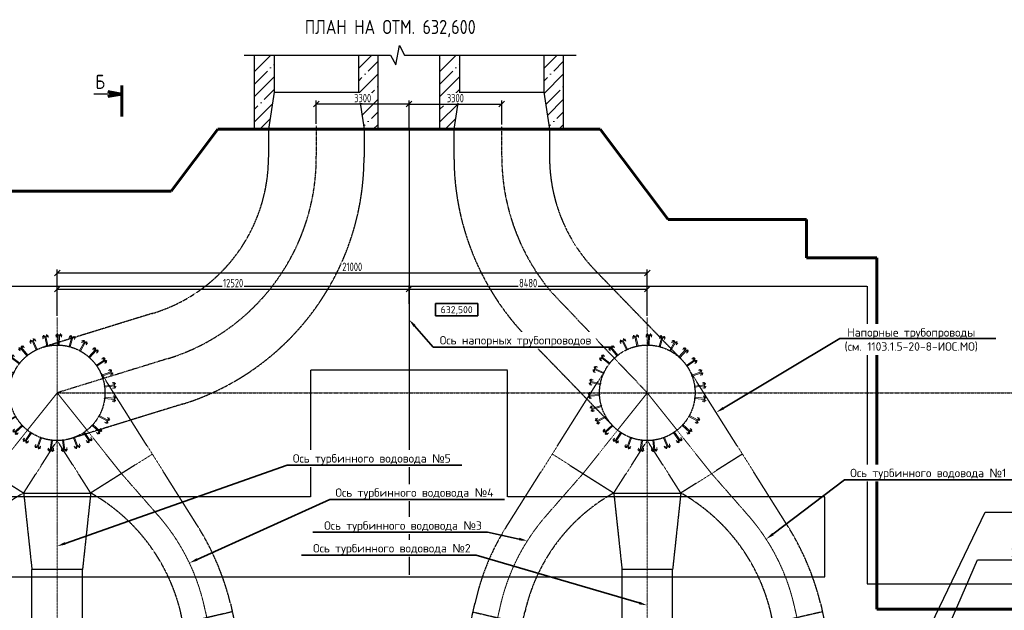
# Model space of a CAD drawing. Header units: millimetres. Extents: x 42975 to 708721, y 118172 to 172014.
# Tile 314 of 316: x 322940 to 357980, y 150997 to 172014. Entities that reach past the tile are written whole.
import ezdxf
from ezdxf import colors
from ezdxf.entities.mleader import LeaderData, LeaderLine
from ezdxf.enums import TextEntityAlignment as Align
from ezdxf.math import Vec2, Vec3

# ---------------------------------------------------------------- set-up
doc = ezdxf.new("R2010")
doc.units = ezdxf.units.MM
doc.set_wipeout_variables(frame=1)
doc.linetypes.add('ГТО-1 Пунктир', pattern=[7, 5, -2])
doc.linetypes.add('осевая', pattern=[50.8, 31.75, -6.35, 6.35, -6.35])
doc.layers.get('Defpoints').update_dxf_attribs({"color": 8})
for name, color, linetype, lineweight in [('0.80', 1, 'Continuous', 80), ('АСО БЕТОН', 3, 'Continuous', 60), ('ГТО-2_Бетон_025', 7, 'Continuous', 25), ('ГТО-2_Бетон_060', 3, 'Continuous', 60), ('ГТО-2_Выноски_035', 2, 'Continuous', 35), ('ГТО-2_Оси_025', 6, 'осевая', 25), ('ГТО-2_Пунктир', 151, 'ГТО-1 Пунктир', 25), ('ГТО-2_Пунктир_025', 151, 'ГТО-1 Пунктир', 25), ('ГТО-2_Размеры_035', 2, 'Continuous', 35), ('ОГОС_Пунктир_025', 151, 'ГТО-1 Пунктир', 25), ('ОЗиМ_ось', 6, 'осевая', 25), ('СТП_Текст', 2, 'Continuous', 35)]:
    doc.layers.add(name, color=color, linetype=linetype, lineweight=lineweight)
doc.layers.add('ГТО-2_Видовой экран', color=4, linetype='Continuous', plot=False)
doc.layers.add('ГТО-2_Штриховка_018', color=7, linetype='Continuous', lineweight=18, true_color=0x6b6b6b)
doc.layers.add('ОЗИМ_Выноски', color=2, linetype='Continuous')
doc.layers.add('ОЗИМ_Размеры', color=7, linetype='Continuous')
doc.styles.add('MOSOBL (isocpeur)', font='isocpeur.ttf')
doc.styles.add('RomanS', font='romans.shx', dxfattribs={"width": 0.7})
doc.dimstyles.new('M100', dxfattribs={"dimscale": 100, "dimtxt": 3, "dimasz": 2, "dimexe": 1.25, "dimexo": 0.625, "dimtad": 3, "dimtoh": 1, "dimdec": 0, "dimtxsty": 'RomanS', "dimblk": 'OBLIQUE', "dimcen": 3, "dimclrt": 2, "dimaunit": 1, "dimadec": 4, "dimazin": 0, "dimtfac": 1, "dimtdec": 0, "dimtmove": 0, "dimatfit": 3, "dimfxl": 1, "dimtfill": 1, "dimarcsym": 0})
pattern_1 = [(225, (5139781.66, -2342942.23), (449.012806, -449.012806), []), (225, (5139332.64, -2342942.23), (449.012806, -449.012806), [793.75, -158.75, 0, -158.75])]
pattern_2 = [(225, (5146381.66, -2342942.23), (449.012806, -449.012806), []), (225, (5145932.64, -2342942.23), (449.012806, -449.012806), [793.75, -158.75, 0, -158.75])]

# ---------------------------------------------------------------- blocks, each defined once
blk = doc.blocks.new('металл')
at = {"layer": 'ГТО-2_Штриховка_018', "lineweight": 25}
for p, q in [((-31, 0), (-6, 0)), ((31, 0), (6, 0)), ((-106, -300), (-81, -300)), ((106, -300), (81, -300))]:
    blk.add_line(p, q, dxfattribs=at)
at = {"layer": 'ГТО-2_Штриховка_018'}
for p, q in [((-116, -350), (116, -350)), ((-94, -300), (-94, -350)), ((-56, -407), (-56, -323)), ((-19, 0), (-19, -352)), ((19, 0), (19, -352)), ((56, -407), (56, -323)), ((93, -300), (93, -350))]:
    blk.add_line(p, q, dxfattribs=at)
for centre in [(-56, -350), (56, -350)]:
    blk.add_arc(centre, 37.5, 180, 0, dxfattribs=at)
blk = doc.blocks.new('A$C261351A5')
at = {"layer": 'ГТО-2_Размеры_035'}
for p, rotation in [((-130, 1695), 184.3695191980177), ((-884, 1452), 211.33223896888), ((-521, 1618), 197.8508790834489), ((269, 1679), 170.8881593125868), ((653, 1570), 157.4067994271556), ((1001, 1374), 143.9254395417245), ((-1198, 1206), 224.8135988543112), ((1294, 1103), 130.4440796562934), ((-1446, 893), 238.2949587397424), ((1515, 771), 116.9627197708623), ((-1615, 532), 251.7763186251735), ((1653, 396), 103.4813598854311), ((-1694, 141), 265.2576785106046), ((-1680, -258), 278.7390383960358), ((1677, -280), 80.51535702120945), ((-1574, -643), 292.2203982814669), ((1565, -663), 67.03399713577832), ((-1381, -992), 305.7017581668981), ((1367, -1010), 53.5526372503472), ((-1111, -1287), 319.1831180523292), ((1094, -1301), 40.07127736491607), ((-781, -1510), 332.6644779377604), ((-407, -1651), 346.1458378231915), ((-11, -1700), 359.6271977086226), ((385, -1656), 13.10855759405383), ((761, -1520), 26.58991747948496)]:
    blk.add_blockref('металл', p, dxfattribs=dict(at, rotation=rotation))
blk = doc.blocks.new('тройник')
at = {"layer": 'ОГОС_Пунктир_025'}
for p, q in [((531265, 781044), (534809, 786660)), ((541315, 781044), (537771, 786660)), ((535097, 782260), (536290, 784126)), ((537483, 782260), (536290, 784126)), ((532906, 783645, 0), (535097, 782260)), ((539674, 783645, 0), (537483, 782260)), ((535097, 782260), (535390, 779536)), ((535097, 782260), (537483, 782260)), ((537483, 782260), (537190, 779536)), ((535390, 776226), (535390, 779536)), ((537190, 779536), (535390, 779536)), ((537190, 776226), (537190, 779536)), ((529560, 775740), (530159, 778335)), ((542455, 778341), (543023, 775667)), ((530087, 778026), (531840, 777621)), ((531345, 775470), (531933, 778026)), ((541173, 775713), (540681, 778032)), ((542521, 778032), (540766, 777627))]:
    blk.add_line(p, q, dxfattribs=at)
blk.add_circle((536290, 785826), 1700, dxfattribs=at)
for centre, radius, start, end in [((538229, 776621), 6450, 119.0448, 167.4203), ((534215, 776465), 6653, 13.6316, 60.5817), ((538229, 776621), 8250, 147.5754, 168.0082), ((533248, 776051), 9487, 13.9664, 31.7569)]:
    blk.add_arc(centre, radius, start, end, dxfattribs=at)
at = {"layer": 'ОЗиМ_ось', "lineweight": 20, "ltscale": 0.3}
for p, q in [((536290, 775771), (536290, 788503)), ((536290, 785826), (534003, 782952, 0)), ((536290, 785826), (538577, 782952, 0)), ((532642, 781397), (534003, 782952, 0)), ((539938, 781397), (538577, 782952, 0)), ((530352, 775169), (531034, 778126)), ((542228, 775169), (541546, 778126))]:
    blk.add_line(p, q, dxfattribs=at)
for centre, start, end in [((538229, 776621), 138.1207, 168.187), ((534351, 776621), 11.813, 41.8793)]:
    blk.add_arc(centre, 7350, start, end, dxfattribs=at)
at = {"layer": 'ГТО-2_Видовой экран', "color": 1, "rotation": 340.4999999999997}
blk.add_blockref('A$C261351A5', (536290, 785826), dxfattribs=at)
blk = doc.blocks.new('A$C1AA538EC')
at = {"layer": 'ГТО-2_Размеры_035'}
blk.add_blockref('тройник', (-536290, -785826), dxfattribs=at)
blk = doc.blocks.new('анкерная опора')
at = {"layer": 'ГТО-2_Штриховка_018'}
h = blk.add_hatch(dxfattribs=at)
h.set_pattern_fill('ANSI35', color=256, scale=100, angle=180)
h.set_pattern_definition(pattern_1)
h.paths.add_polyline_path([(141683, 390131), (140983, 390131), (140983, 387491), (141483, 387491), (141683, 388811), (141683, 388811)])
h = blk.add_hatch(dxfattribs=at)
h.set_pattern_fill('ANSI35', color=256, scale=100, angle=180)
h.set_pattern_definition(pattern_1)
h.paths.add_polyline_path([(145383, 390131), (144683, 390131), (144683, 388811), (144683, 388811), (144883, 387491), (145383, 387491)])
h = blk.add_hatch(dxfattribs=at)
h.set_pattern_fill('ANSI35', color=256, scale=100, angle=180)
h.set_pattern_definition(pattern_2)
h.paths.add_polyline_path([(148283, 390131), (147583, 390131), (147583, 387491), (148083, 387491), (148283, 388811)])
h = blk.add_hatch(dxfattribs=at)
h.set_pattern_fill('ANSI35', color=256, scale=100, angle=180)
h.set_pattern_definition(pattern_2)
h.paths.add_polyline_path([(151983, 390131), (151283, 390131), (151283, 388811), (151283, 388811), (151483, 387491), (151983, 387491)])
at = {"layer": 'ГТО-2_Штриховка_018', "lineweight": 30}
for points in [[(140983, 387492), (140983, 390131)], [(141683, 390131), (141683, 388811)], [(144683, 390131), (144683, 388811)], [(145383, 387492), (145383, 390131)], [(147583, 387492), (147583, 390131)], [(148283, 390131), (148283, 388811)], [(151283, 390131), (151283, 388811)], [(151983, 387492), (151983, 390131)], [(141683, 388811), (141483, 387491)], [(141683, 388811), (144683, 388811)], [(144683, 388811), (144883, 387491)], [(148283, 388811), (148083, 387491)], [(148283, 388811), (151283, 388811)], [(151283, 388811), (151483, 387491)]]:
    blk.add_lwpolyline(points, dxfattribs=at)
blk = doc.blocks.new('_Oblique')
at = {"color": 0, "linetype": 'ByBlock', "lineweight": -2}
blk.add_line((-0.5, -0.5), (0.5, 0.5), dxfattribs=at)
blk = doc.blocks.new('*D52')
at = {"layer": 'Defpoints', "color": 0, "transparency": 16777216}
for p in [(333495, 169011), (333495, 168241), (336795, 168117)]:
    blk.add_point(p, dxfattribs=at)
at = {"layer": 'ОЗИМ_Размеры', "color": 0, "lineweight": -2, "transparency": 16777216}
for p, q in [((333495, 168303), (333495, 169136)), ((336795, 169011), (333495, 169011)), ((336795, 168180), (336795, 169136))]:
    blk.add_line(p, q, dxfattribs=at)
at = {"layer": 'ОЗИМ_Размеры', "color": 0, "lineweight": -2, "transparency": 16777216, "xscale": 200, "yscale": 200, "zscale": 200, "rotation": 180}
blk.add_blockref('_Oblique', (333495, 169011), dxfattribs=at)
at = {"layer": 'ОЗИМ_Размеры', "color": 0, "lineweight": -2, "transparency": 16777216, "xscale": 200, "yscale": 200, "zscale": 200}
blk.add_blockref('_Oblique', (336795, 169011), dxfattribs=at)
at = {"layer": 'ОЗИМ_Размеры', "color": 2, "transparency": 16777216, "insert": (335145, 169224), "char_height": 300, "attachment_point": 5, "style": 'RomanS', "bg_fill": 3, "box_fill_scale": 1.1, "bg_fill_color": 256, "bg_fill_true_color": 13158600, "bg_fill_transparency": 0}
blk.add_mtext('3300', dxfattribs=at)
blk = doc.blocks.new('*D53')
at = {"layer": 'Defpoints', "color": 0, "transparency": 16777216}
for p in [(340095, 169011), (340095, 168219), (336795, 168117)]:
    blk.add_point(p, dxfattribs=at)
at = {"layer": 'ОЗИМ_Размеры', "color": 0, "lineweight": -2, "transparency": 16777216}
for p, q in [((336795, 168180), (336795, 169136)), ((336795, 169011), (340095, 169011)), ((340095, 168281), (340095, 169136))]:
    blk.add_line(p, q, dxfattribs=at)
at = {"layer": 'ОЗИМ_Размеры', "color": 0, "lineweight": -2, "transparency": 16777216, "xscale": 200, "yscale": 200, "zscale": 200, "rotation": 180}
blk.add_blockref('_Oblique', (336795, 169011), dxfattribs=at)
at = {"layer": 'ОЗИМ_Размеры', "color": 0, "lineweight": -2, "transparency": 16777216, "xscale": 200, "yscale": 200, "zscale": 200}
blk.add_blockref('_Oblique', (340095, 169011), dxfattribs=at)
at = {"layer": 'ОЗИМ_Размеры', "color": 2, "transparency": 16777216, "insert": (338445, 169224), "char_height": 300, "attachment_point": 5, "style": 'RomanS', "bg_fill": 3, "box_fill_scale": 1.1, "bg_fill_color": 256, "bg_fill_true_color": 13158600, "bg_fill_transparency": 0}
blk.add_mtext('3300', dxfattribs=at)
blk = doc.blocks.new('*U8')
blk.add_wipeout([(-7.5, -2.1), (7.5, -2.1), (7.5, 2.2), (-7.5, 2.2)])
at = {"color": 7}
blk.add_lwpolyline([(7.5, 2.2), (-7.5, 2.2), (-7.5, -2.1), (7.5, -2.1)], close=True, dxfattribs=at)
at = {"color": 2, "style": 'MOSOBL (isocpeur)', "flags": 8}
blk.add_attdef('ОТМЕТКА', text='', height=2.5, dxfattribs=at).set_placement((0, 0.05), align=Align.MIDDLE_CENTER)
blk = doc.blocks.new('*D67')
at = {"layer": 'Defpoints', "color": 0, "transparency": 16777216}
for p in [(345275, 163005), (324275, 161414), (345275, 161414)]:
    blk.add_point(p, dxfattribs=at)
at = {"layer": 'ОЗИМ_Размеры', "color": 0, "lineweight": -2, "transparency": 16777216}
for p, q in [((324275, 161477), (324275, 163130)), ((324275, 163005), (345275, 163005)), ((345275, 161477), (345275, 163130))]:
    blk.add_line(p, q, dxfattribs=at)
at = {"layer": 'ОЗИМ_Размеры', "color": 0, "lineweight": -2, "transparency": 16777216, "xscale": 200, "yscale": 200, "zscale": 200, "rotation": 180}
blk.add_blockref('_Oblique', (324275, 163005), dxfattribs=at)
at = {"layer": 'ОЗИМ_Размеры', "color": 0, "lineweight": -2, "transparency": 16777216, "xscale": 200, "yscale": 200, "zscale": 200}
blk.add_blockref('_Oblique', (345275, 163005), dxfattribs=at)
at = {"layer": 'ОЗИМ_Размеры', "color": 2, "transparency": 16777216, "insert": (334775, 163218), "char_height": 300, "attachment_point": 5, "style": 'RomanS', "bg_fill": 3, "box_fill_scale": 1.1, "bg_fill_color": 256, "bg_fill_true_color": 13158600, "bg_fill_transparency": 0}
blk.add_mtext('21000', dxfattribs=at)
blk = doc.blocks.new('*D68')
at = {"layer": 'Defpoints', "color": 0, "transparency": 16777216}
for p in [(336795, 162429), (336795, 161844), (324275, 161414)]:
    blk.add_point(p, dxfattribs=at)
at = {"layer": 'ОЗИМ_Размеры', "color": 0, "lineweight": -2, "transparency": 16777216}
for p, q in [((324275, 161477), (324275, 162554)), ((324275, 162429), (336795, 162429)), ((336795, 161906), (336795, 162554))]:
    blk.add_line(p, q, dxfattribs=at)
at = {"layer": 'ОЗИМ_Размеры', "color": 0, "lineweight": -2, "transparency": 16777216, "xscale": 200, "yscale": 200, "zscale": 200, "rotation": 180}
blk.add_blockref('_Oblique', (324275, 162429), dxfattribs=at)
at = {"layer": 'ОЗИМ_Размеры', "color": 0, "lineweight": -2, "transparency": 16777216, "xscale": 200, "yscale": 200, "zscale": 200}
blk.add_blockref('_Oblique', (336795, 162429), dxfattribs=at)
at = {"layer": 'ОЗИМ_Размеры', "color": 2, "transparency": 16777216, "insert": (330535, 162642), "char_height": 300, "attachment_point": 5, "style": 'RomanS', "bg_fill": 3, "box_fill_scale": 1.1, "bg_fill_color": 256, "bg_fill_true_color": 13158600, "bg_fill_transparency": 0}
blk.add_mtext('12520', dxfattribs=at)
blk = doc.blocks.new('*D69')
at = {"layer": 'Defpoints', "color": 0, "transparency": 16777216}
for p in [(345275, 162429), (336795, 161844), (345275, 161414)]:
    blk.add_point(p, dxfattribs=at)
at = {"layer": 'ОЗИМ_Размеры', "color": 0, "lineweight": -2, "transparency": 16777216}
for p, q in [((336795, 161906), (336795, 162554)), ((336795, 162429), (345275, 162429)), ((345275, 161477), (345275, 162554))]:
    blk.add_line(p, q, dxfattribs=at)
at = {"layer": 'ОЗИМ_Размеры', "color": 0, "lineweight": -2, "transparency": 16777216, "xscale": 200, "yscale": 200, "zscale": 200, "rotation": 180}
blk.add_blockref('_Oblique', (336795, 162429), dxfattribs=at)
at = {"layer": 'ОЗИМ_Размеры', "color": 0, "lineweight": -2, "transparency": 16777216, "xscale": 200, "yscale": 200, "zscale": 200}
blk.add_blockref('_Oblique', (345275, 162429), dxfattribs=at)
at = {"layer": 'ОЗИМ_Размеры', "color": 2, "transparency": 16777216, "insert": (341035, 162642), "char_height": 300, "attachment_point": 5, "style": 'RomanS', "bg_fill": 3, "box_fill_scale": 1.1, "bg_fill_color": 256, "bg_fill_true_color": 13158600, "bg_fill_transparency": 0}
blk.add_mtext('8480', dxfattribs=at)
blk = doc.blocks.new('Сечен_Лево_Низ_Лист')
at = {"color": 3, "linetype": 'Continuous', "lineweight": 60}
for p, q in [((0, -21.89), (0, -10.89)), ((0, -18.89), (-5, -18.06)), ((0, -18.89), (-5, -19.73))]:
    blk.add_line(p, q, dxfattribs=at)
at = {"color": 7, "linetype": 'Continuous', "lineweight": 25}
blk.add_line((0, -18.89), (-10, -18.89), dxfattribs=at)
at = {"color": 3, "linetype": 'Continuous', "lineweight": 60, "ltscale": 0.01, "style": 'RomanS', "width": 0.8, "flags": 8}
blk.add_attdef('СЕЧ', text='', height=5, dxfattribs=at).set_placement((-7.68, -29.54), align=Align.BOTTOM_CENTER)
at = {"color": 2, "linetype": 'Continuous', "lineweight": 35, "ltscale": 0.01, "style": 'RomanS', "width": 0.8, "flags": 8}
blk.add_attdef('(ЛИСТ)', (-4.8, -28.01), '', height=5, dxfattribs=at)

msp = doc.modelspace()

# ---------------------------------------------------------------- linework, layer by layer
at = {"layer": 'ГТО-2_Бетон_025', "linetype": 'Continuous'}
msp.add_lwpolyline([(330927.7, 170757.3), (336130.5, 170757.3), (336331.2, 170409.6), (336453.3, 171100.7), (336630.5, 170757.3), (342748.5, 170757.3)], dxfattribs=at)
at = {"layer": 'ГТО-2_Бетон_060'}
for p, q in [((328329.6, 165907.2), (329994.6, 168117.2)), ((329994.6, 168117.2), (333494.6, 168117.2)), ((333494.6, 168117.2), (336794.6, 168117.2)), ((336794.6, 168117.2), (340094.6, 168117.2)), ((340094.6, 168117.2), (343594.6, 168117.2)), ((343594.6, 168117.2), (346014.6, 164907.2)), ((322489.6, 165907.2), (328329.6, 165907.2)), ((346014.6, 164907.2), (350939.6, 164907.2)), ((350939.6, 164907.2), (350939.6, 163537.2)), ((350939.6, 163537.2), (353439.6, 163537.2)), ((353439.6, 163537.2), (353439.6, 151937.2)), ((353439.6, 151937.2), (353439.6, 151037.2)), ((353439.6, 151037.2), (359659.6, 151037.2))]:
    msp.add_line(p, q, dxfattribs=at)
at = {"layer": 'ГТО-2_Оси_025'}
for p, q in [((333494.6, 168240.9), (333494.8, 167153.5)), ((340095.3, 167153.5), (340094.6, 168218.7))]:
    msp.add_line(p, q, dxfattribs=at)
at = {"layer": 'ГТО-2_Оси_025', "ltscale": 0.5}
msp.add_line((336794.6, 168117.2), (336794.6, 152255.6), dxfattribs=at)
at = {"layer": 'ГТО-2_Оси_025'}
for points in [[(333494.8, 167153.5, -0.3291846), (328237.2, 159960.3), (324274.6, 158737.1)], [(340095.3, 167153.5, 0.176327), (341849.9, 162332.6), (345274.6, 158737.1)]]:
    msp.add_lwpolyline(points, format="xyb", dxfattribs=at)
at = {"layer": 'ГТО-2_Пунктир'}
msp.add_lwpolyline([(321994.6, 152187.2), (351594.6, 152187.2), (351594.6, 155037.2), (340294.6, 155037.2), (340294.6, 159537.2), (333294.6, 159537.2), (333294.6, 155037.2), (321994.6, 155037.2)], close=True, dxfattribs=at)
at = {"layer": 'ГТО-2_Пунктир_025'}
msp.add_lwpolyline([(310824.6, 151037.2), (310824.6, 151937.2), (316939.6, 151937.2), (316939.6, 162537.2), (353094.6, 162537.2), (353094.6, 151937.2), (367324.6, 151937.2), (367324.6, 135037.2)], dxfattribs=at)
at = {"layer": 'ОГОС_Пунктир_025'}
for p, q in [((331794.8, 168117.2), (331794.8, 167117.2)), ((335194.8, 168117.2), (335194.8, 167117.2)), ((338395.3, 168117.2), (338395.3, 167117.2)), ((341794.8, 168117.2), (341794.8, 167117.2))]:
    msp.add_line(p, q, dxfattribs=at)
for points in [[(331794.8, 167117.2, -0.3318338), (327648.9, 161558), (323761.8, 160357.1)], [(335194.8, 167117.2, -0.3281194), (328736.4, 158335.2), (324767.5, 157109.4)], [(338395.3, 167117.2, 0.1950937), (340994.9, 160708.2), (344038.8, 157572.7)], [(341795.3, 167117.2, 0.1974645), (343471.3, 163038.9), (346478.2, 159937.7)]]:
    msp.add_lwpolyline(points, format="xyb", dxfattribs=at)

# ---------------------------------------------------------------- block references
at = {"layer": 'АСО БЕТОН'}
ref = msp.add_blockref('Сечен_Лево_Низ_Лист', (326574.6, 167480.2), dxfattribs=dict(at, xscale=-100, yscale=100, zscale=100, rotation=180))
ref.add_attrib('СЕЧ', 'Б', dxfattribs={"layer": '0', "linetype": 'Continuous', "ltscale": 0.01, "height": 500, "style": 'RomanS', "width": 0.8}).set_placement((325806.3, 169403.5), align=Align.BOTTOM_CENTER)
at = {"layer": 'ГТО-2_Бетон_025'}
msp.add_blockref('анкерная опора', (190311.4, -219373.6), dxfattribs=at)
at = {"layer": 'ГТО-2_Размеры_035'}
for p in [(324274.6, 158737.1), (345274.6, 158737.1)]:
    msp.add_blockref('A$C1AA538EC', p, dxfattribs=at)

# ---------------------------------------------------------------- texts
at = {"layer": '0.80', "ltscale": 100, "style": 'RomanS', "width": 0.8}
msp.add_text('ПЛАН НА ОТМ. 632,600', height=500, dxfattribs=at).set_placement((333086.7, 171504.9))

# ---------------------------------------------------------------- leaders
at = {"layer": 'ОЗИМ_Выноски'}
ml = msp.add_multileader_mtext('Standard', dxfattribs=at)
ml.set_content('Зона действия вспомогательного крюка (г.п. 5 т)', color=256, style='RomanS')
ml.set_leader_properties(color=7, lineweight=25)
ml.build(insert=Vec2(0, 0))
ml.multileader.update_dxf_attribs({"has_dogleg": 0, "text_left_attachment_type": 6, "text_right_attachment_type": 6, "dogleg_length": 0, "arrow_head_size": 300})
ctx = ml.context
ctx.base_point, ctx.char_height, ctx.arrow_head_size, ctx.landing_gap_size, ctx.plane_origin = Vec3(357024.8, 152793.5), 300, 300, 200, Vec3(353851, 148254.3)
ctx.left_attachment, ctx.right_attachment, ctx.text_align_type = 6, 6, 1
notes = []
notes.append((ctx, [(0, (1, 1, 0), (357024.8, 152793.5), (1, 0), 0, [(0, [(355118.6, 148407.2)], 0, [])])]))
ctx.mtext.insert, ctx.mtext.alignment, ctx.mtext.flow_direction = Vec3(361649.8, 153193.5), 2, 5
for ctx, leaders in notes:
    for number, flags, end, landing, length, lines in leaders:
        leader = LeaderData()
        leader.index, (leader.has_last_leader_line, leader.has_dogleg_vector, leader.attachment_direction) = number, flags
        leader.last_leader_point, leader.dogleg_vector, leader.dogleg_length = Vec3(end), Vec3(landing), length
        for number, points, colour, breaks in lines:
            line = LeaderLine()
            line.index, line.vertices, line.color, line.breaks = number, Vec3.list(points), colors.encode_raw_color(colour), breaks
            leader.lines.append(line)
        ctx.leaders.append(leader)

# ---------------------------------------------------------------- next in the draw order: block references
at = {"layer": 'СТП_Текст'}
ref = msp.add_blockref('*U8', (338491.4, 161690.2), dxfattribs=dict(at, xscale=100, yscale=100, zscale=100))
ref.add_attrib('ОТМЕТКА', '632,500', dxfattribs={"layer": '0', "color": 2, "height": 250, "style": 'MOSOBL (isocpeur)'}).set_placement((338491.4, 161695.2), align=Align.MIDDLE_CENTER)

# ---------------------------------------------------------------- next in the draw order: dimensions: what is measured, and where the dimension line sits
at = {"layer": 'ОЗИМ_Размеры'}
dim = msp.add_linear_dim(base=(333494.6, 169011.4), p1=(336794.6, 168117.2), p2=(333494.6, 168240.9), dimstyle='M100', dxfattribs=at)
dim.commit()
dim.dimension.update_dxf_attribs({"geometry": '*D52', "text_midpoint": (335144.6, 169223.9)})

# ---------------------------------------------------------------- next in the draw order: leaders
at = {"layer": 'ГТО-2_Выноски_035'}
ml = msp.add_multileader_mtext('Standard', dxfattribs=at)
ml.set_content('Напорные трубопроводы\\P(см. 1103.1.5-20-8-ИОС.МО)', color=256, style='MOSOBL (isocpeur)')
ml.set_leader_properties(color=7, lineweight=-1)
ml.build(insert=Vec2(0, 0))
ml.multileader.update_dxf_attribs({"has_dogleg": 0, "text_left_attachment_type": 6, "text_right_attachment_type": 6, "dogleg_length": 0, "arrow_head_size": 300, "scale": 100})
ctx = ml.context
ctx.base_point, ctx.scale, ctx.char_height, ctx.arrow_head_size, ctx.landing_gap_size, ctx.plane_origin = Vec3(352127.3, 160674.7), 100, 300, 300, 200, Vec3(357127, 151645.6)
ctx.left_attachment, ctx.right_attachment, ctx.text_align_type = 6, 6, 1
notes = []
notes.append((ctx, [(0, (1, 1, 0), (352127.3, 160674.7), (1, 0), 0, [(0, [(347724.3, 158036.6)], 0, [])])]))
ctx.mtext.insert, ctx.mtext.alignment, ctx.mtext.flow_direction = Vec3(354667.3, 161034.7), 2, 5
ctx.mtext.has_bg_fill, ctx.mtext.bg_color, ctx.mtext.bg_scale_factor, ctx.mtext.bg_transparency, ctx.mtext.use_window_bg_color = 1, -1073741824, 1.5, 0, 1
ml = msp.add_multileader_mtext('Standard', dxfattribs=at)
ml.set_content('Ось турбинного водовода {\\fArial|b0|i0|c204|p34;№}5', color=256, style='MOSOBL (isocpeur)')
ml.set_leader_properties(color=7, lineweight=-1)
ml.build(insert=Vec2(0, 0))
ml.multileader.update_dxf_attribs({"has_dogleg": 0, "text_left_attachment_type": 6, "text_right_attachment_type": 6, "dogleg_length": 0, "arrow_head_size": 300, "scale": 100})
ctx = ml.context
ctx.base_point, ctx.scale, ctx.char_height, ctx.arrow_head_size, ctx.landing_gap_size, ctx.plane_origin = Vec3(332461.4, 156162.1), 100, 300, 300, 200, Vec3(306712.9, 157440.9)
ctx.left_attachment, ctx.right_attachment = 6, 6
notes.append((ctx, [(0, (1, 1, 0), (332461.4, 156162.1), (1, 0), 0, [(0, [(324274.6, 153279)], 0, [])])]))
ctx.mtext.insert, ctx.mtext.flow_direction = Vec3(332661.4, 156552.1), 5
ctx.mtext.has_bg_fill, ctx.mtext.bg_color, ctx.mtext.bg_scale_factor, ctx.mtext.bg_transparency, ctx.mtext.use_window_bg_color = 1, -1073741824, 1.5, 0, 1
ml = msp.add_multileader_mtext('Standard', dxfattribs=at)
ml.set_content('Ось турбинного водовода {\\fArial|b0|i0|c204|p34;№}1', color=256, style='MOSOBL (isocpeur)')
ml.set_leader_properties(color=7, lineweight=-1)
ml.build(insert=Vec2(0, 0))
ml.multileader.update_dxf_attribs({"has_dogleg": 0, "text_left_attachment_type": 6, "text_right_attachment_type": 6, "dogleg_length": 0, "arrow_head_size": 300, "scale": 100})
ctx = ml.context
ctx.base_point, ctx.scale, ctx.char_height, ctx.arrow_head_size, ctx.landing_gap_size, ctx.plane_origin = Vec3(352297.2, 155644.5), 100, 300, 300, 200, Vec3(346759.9, 156472.4)
ctx.left_attachment, ctx.right_attachment = 6, 6
notes.append((ctx, [(0, (1, 1, 0), (352297.2, 155644.5), (1, 0), 0, [(0, [(349505.4, 153527.3)], 0, [])])]))
ctx.mtext.insert, ctx.mtext.flow_direction = Vec3(352497.2, 156034.5), 5
ctx.mtext.has_bg_fill, ctx.mtext.bg_color, ctx.mtext.bg_scale_factor, ctx.mtext.bg_transparency, ctx.mtext.use_window_bg_color = 1, -1073741824, 1.5, 0, 1
for ctx, leaders in notes:
    for number, flags, end, landing, length, lines in leaders:
        leader = LeaderData()
        leader.index, (leader.has_last_leader_line, leader.has_dogleg_vector, leader.attachment_direction) = number, flags
        leader.last_leader_point, leader.dogleg_vector, leader.dogleg_length = Vec3(end), Vec3(landing), length
        for number, points, colour, breaks in lines:
            line = LeaderLine()
            line.index, line.vertices, line.color, line.breaks = number, Vec3.list(points), colors.encode_raw_color(colour), breaks
            leader.lines.append(line)
        ctx.leaders.append(leader)

# ---------------------------------------------------------------- next in the draw order: linework, layer by layer
at = {"layer": 'ГТО-2_Оси_025'}
msp.add_line((324274.6, 158737.1), (362462.6, 158737.1), dxfattribs=at)

# ---------------------------------------------------------------- next in the draw order: dimensions: what is measured, and where the dimension line sits
at = {"layer": 'ОЗИМ_Размеры'}
dim = msp.add_linear_dim(base=(340094.6, 169011.4), p1=(336794.6, 168117.2), p2=(340094.6, 168218.7), dimstyle='M100', dxfattribs=at)
dim.commit()
dim.dimension.update_dxf_attribs({"geometry": '*D53', "text_midpoint": (338444.6, 169223.9)})

# ---------------------------------------------------------------- next in the draw order: leaders
at = {"layer": 'ГТО-2_Выноски_035'}
ml = msp.add_multileader_mtext('Standard', dxfattribs=at)
ml.set_content('Ось напорных трубопроводов', color=256, style='MOSOBL (isocpeur)')
ml.set_leader_properties(color=7, lineweight=-1)
ml.build(insert=Vec2(0, 0))
ml.multileader.update_dxf_attribs({"has_dogleg": 0, "text_left_attachment_type": 6, "text_right_attachment_type": 6, "dogleg_length": 0, "arrow_head_size": 300, "scale": 100})
ctx = ml.context
ctx.base_point, ctx.scale, ctx.char_height, ctx.arrow_head_size, ctx.landing_gap_size, ctx.plane_origin = Vec3(337654.9, 160365.3), 100, 300, 300, 200, Vec3(335227.4, 154792.8)
ctx.left_attachment, ctx.right_attachment, ctx.text_align_type = 6, 6, 1
notes = []
notes.append((ctx, [(0, (1, 1, 0), (337654.9, 160365.3), (1, 0), 0, [(0, [(336794.6, 161343.1)], 0, [])])]))
ctx.mtext.insert, ctx.mtext.alignment, ctx.mtext.flow_direction = Vec3(340584.9, 160755.3), 2, 5
ctx.mtext.has_bg_fill, ctx.mtext.bg_color, ctx.mtext.bg_scale_factor, ctx.mtext.bg_transparency, ctx.mtext.use_window_bg_color = 1, -1073741824, 1.5, 0, 1
ml = msp.add_multileader_mtext('Standard', dxfattribs=at)
ml.set_content('Ось турбинного водовода {\\fArial|b0|i0|c204|p34;№}4', color=256, style='MOSOBL (isocpeur)')
ml.set_leader_properties(color=7, lineweight=-1)
ml.build(insert=Vec2(0, 0))
ml.multileader.update_dxf_attribs({"has_dogleg": 0, "text_left_attachment_type": 6, "text_right_attachment_type": 6, "dogleg_length": 0, "arrow_head_size": 300, "scale": 100})
ctx = ml.context
ctx.base_point, ctx.scale, ctx.char_height, ctx.arrow_head_size, ctx.landing_gap_size, ctx.plane_origin = Vec3(333975, 154945.6), 100, 300, 300, 200, Vec3(324709.8, 153589.4)
ctx.left_attachment, ctx.right_attachment = 6, 6
notes.append((ctx, [(0, (1, 1, 0), (333975, 154945.6), (1, 0), 0, [(0, [(328976.7, 152682.4)], 0, [])])]))
ctx.mtext.insert, ctx.mtext.flow_direction = Vec3(334175, 155335.6), 5
ctx.mtext.has_bg_fill, ctx.mtext.bg_color, ctx.mtext.bg_scale_factor, ctx.mtext.bg_transparency, ctx.mtext.use_window_bg_color = 1, -1073741824, 1.5, 0, 1
at = {"layer": 'ОЗИМ_Выноски'}
ml = msp.add_multileader_mtext('Standard', dxfattribs=at)
ml.set_content('Зона действия основного крюка (г.п. 32 т)', color=256, style='RomanS')
ml.set_leader_properties(color=7, lineweight=25)
ml.build(insert=Vec2(0, 0))
ml.multileader.update_dxf_attribs({"has_dogleg": 0, "text_left_attachment_type": 6, "text_right_attachment_type": 6, "dogleg_length": 0, "arrow_head_size": 300})
ctx = ml.context
ctx.base_point, ctx.char_height, ctx.arrow_head_size, ctx.landing_gap_size, ctx.plane_origin = Vec3(357296, 154484), 300, 300, 200, Vec3(354868.6, 149944.8)
ctx.left_attachment, ctx.right_attachment, ctx.text_align_type = 6, 6, 1
notes.append((ctx, [(0, (1, 1, 0), (357296, 154484), (1, 0), 0, [(0, [(354829.6, 149364.4)], 0, [])])]))
ctx.mtext.insert, ctx.mtext.alignment, ctx.mtext.flow_direction = Vec3(361321, 154884), 2, 5
for ctx, leaders in notes:
    for number, flags, end, landing, length, lines in leaders:
        leader = LeaderData()
        leader.index, (leader.has_last_leader_line, leader.has_dogleg_vector, leader.attachment_direction) = number, flags
        leader.last_leader_point, leader.dogleg_vector, leader.dogleg_length = Vec3(end), Vec3(landing), length
        for number, points, colour, breaks in lines:
            line = LeaderLine()
            line.index, line.vertices, line.color, line.breaks = number, Vec3.list(points), colors.encode_raw_color(colour), breaks
            leader.lines.append(line)
        ctx.leaders.append(leader)

# ---------------------------------------------------------------- next in the draw order: dimensions: what is measured, and where the dimension line sits
at = {"layer": 'ОЗИМ_Размеры'}
dim = msp.add_linear_dim(base=(345274.6, 163005.1), p1=(324274.6, 161414.3), p2=(345274.6, 161414.3), dimstyle='M100', dxfattribs=at)
dim.commit()
dim.dimension.update_dxf_attribs({"geometry": '*D67', "text_midpoint": (334774.6, 163217.6)})

# ---------------------------------------------------------------- next in the draw order: leaders
at = {"layer": 'ГТО-2_Выноски_035'}
ml = msp.add_multileader_mtext('Standard', dxfattribs=at)
ml.set_content('Ось турбинного водовода {\\fArial|b0|i0|c204|p34;№}3', color=256, style='MOSOBL (isocpeur)')
ml.set_leader_properties(color=7, lineweight=-1)
ml.build(insert=Vec2(0, 0))
ml.multileader.update_dxf_attribs({"has_dogleg": 0, "text_left_attachment_type": 6, "text_right_attachment_type": 6, "dogleg_length": 0, "arrow_head_size": 300, "scale": 100})
ctx = ml.context
ctx.base_point, ctx.scale, ctx.char_height, ctx.arrow_head_size, ctx.landing_gap_size, ctx.plane_origin = Vec3(333547.9, 153773.1), 100, 300, 300, 200, Vec3(326673, 153332.8)
ctx.left_attachment, ctx.right_attachment, ctx.text_align_type = 6, 6, 2
notes = []
notes.append((ctx, [(1, (1, 1, 0), (339587.5, 153773.1), (-1, 0), 0, [(0, [(341007.2, 153470.1)], 0, [])])]))
ctx.mtext.insert, ctx.mtext.alignment, ctx.mtext.flow_direction = Vec3(339387.5, 154163.1), 3, 5
ctx.mtext.has_bg_fill, ctx.mtext.bg_color, ctx.mtext.bg_scale_factor, ctx.mtext.bg_transparency, ctx.mtext.use_window_bg_color = 1, -1073741824, 1.5, 0, 1
for ctx, leaders in notes:
    for number, flags, end, landing, length, lines in leaders:
        leader = LeaderData()
        leader.index, (leader.has_last_leader_line, leader.has_dogleg_vector, leader.attachment_direction) = number, flags
        leader.last_leader_point, leader.dogleg_vector, leader.dogleg_length = Vec3(end), Vec3(landing), length
        for number, points, colour, breaks in lines:
            line = LeaderLine()
            line.index, line.vertices, line.color, line.breaks = number, Vec3.list(points), colors.encode_raw_color(colour), breaks
            leader.lines.append(line)
        ctx.leaders.append(leader)

# ---------------------------------------------------------------- next in the draw order: dimensions: what is measured, and where the dimension line sits
at = {"layer": 'ОЗИМ_Размеры'}
dim = msp.add_linear_dim(base=(336794.6, 162429.1), p1=(324274.6, 161414.3), p2=(336794.6, 161843.9), dimstyle='M100', dxfattribs=at)
dim.commit()
dim.dimension.update_dxf_attribs({"geometry": '*D68', "text_midpoint": (330534.6, 162641.6)})

# ---------------------------------------------------------------- next in the draw order: leaders
at = {"layer": 'ГТО-2_Выноски_035'}
ml = msp.add_multileader_mtext('Standard', dxfattribs=at)
ml.set_content('Ось турбинного водовода {\\fArial|b0|i0|c204|p34;№}2', color=256, style='MOSOBL (isocpeur)')
ml.set_leader_properties(color=7, lineweight=-1)
ml.build(insert=Vec2(0, 0))
ml.multileader.update_dxf_attribs({"has_dogleg": 0, "text_left_attachment_type": 6, "text_right_attachment_type": 6, "dogleg_length": 0, "arrow_head_size": 300, "scale": 100})
ctx = ml.context
ctx.base_point, ctx.scale, ctx.char_height, ctx.arrow_head_size, ctx.landing_gap_size, ctx.plane_origin = Vec3(333147.2, 152964.5), 100, 300, 300, 200, Vec3(326339.9, 152773)
ctx.left_attachment, ctx.right_attachment, ctx.text_align_type = 6, 6, 2
notes = []
notes.append((ctx, [(1, (1, 1, 0), (339186.8, 152964.5), (-1, 0), 0, [(0, [(345274.6, 151172.6)], 0, [])])]))
ctx.mtext.insert, ctx.mtext.alignment, ctx.mtext.flow_direction = Vec3(338986.8, 153354.5), 3, 5
ctx.mtext.has_bg_fill, ctx.mtext.bg_color, ctx.mtext.bg_scale_factor, ctx.mtext.bg_transparency, ctx.mtext.use_window_bg_color = 1, -1073741824, 1.5, 0, 1
for ctx, leaders in notes:
    for number, flags, end, landing, length, lines in leaders:
        leader = LeaderData()
        leader.index, (leader.has_last_leader_line, leader.has_dogleg_vector, leader.attachment_direction) = number, flags
        leader.last_leader_point, leader.dogleg_vector, leader.dogleg_length = Vec3(end), Vec3(landing), length
        for number, points, colour, breaks in lines:
            line = LeaderLine()
            line.index, line.vertices, line.color, line.breaks = number, Vec3.list(points), colors.encode_raw_color(colour), breaks
            leader.lines.append(line)
        ctx.leaders.append(leader)

# ---------------------------------------------------------------- next in the draw order: dimensions: what is measured, and where the dimension line sits
at = {"layer": 'ОЗИМ_Размеры'}
dim = msp.add_linear_dim(base=(345274.6, 162429.1), p1=(336794.6, 161843.9), p2=(345274.6, 161414.3), dimstyle='M100', dxfattribs=at)
dim.commit()
dim.dimension.update_dxf_attribs({"geometry": '*D69', "text_midpoint": (341034.6, 162641.6)})

doc.saveas('drawing.dxf')
